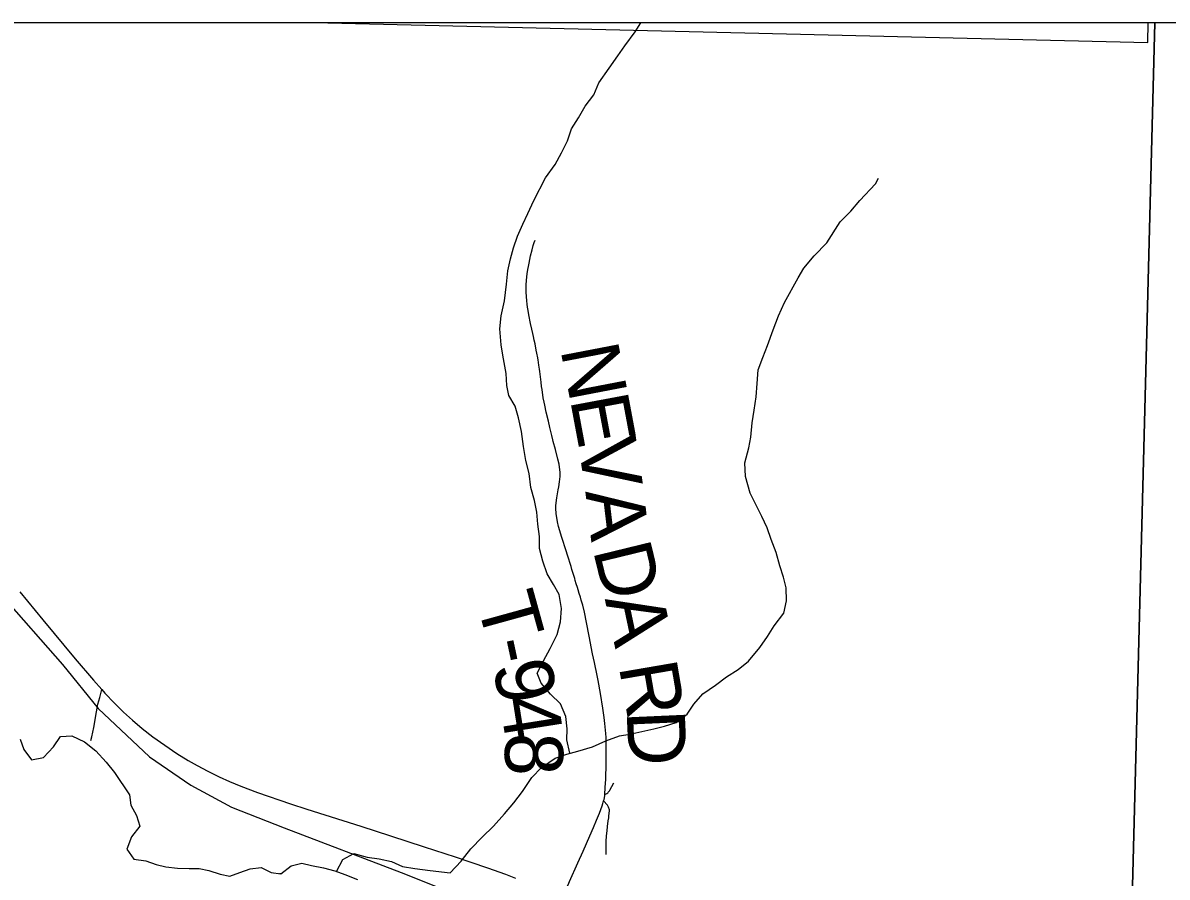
# Model space of a CAD drawing. Extents: x 0 to 191, y 0 to 55.
# Drawn here: x 149.022 to 149.582, y 25 to 25.418 of the extents above; entities that cross this region are included whole.
import ezdxf

# ---------------------------------------------------------------- set-up
doc = ezdxf.new("R2010")
doc.units = 0
for name, color, linetype in [('GM_X_Corporation', 7, 'Continuous'), ('GM_X_Minor_River', 7, 'Continuous'), ('GM_X_Rail_Line', 7, 'Continuous'), ('GM_X_State_Route', 7, 'Continuous'), ('GM_X_Township_Road', 7, 'Continuous'), ('GM_X_Township_Road_Text', 7, 'Continuous')]:
    doc.layers.add(name, color=color, linetype=linetype)

msp = doc.modelspace()

# ---------------------------------------------------------------- linework, layer by layer
at = {"layer": 'GM_X_Corporation'}
for points in [[(146.55017, 24.94381), (147.26754, 24.93877), (147.27778, 24.93895), (147.33325, 24.9381), (147.71375, 24.93167), (147.72683, 24.93293), (148.03596, 24.92652), (148.05398, 24.9263), (148.28203, 24.9234), (148.74489, 24.91553), (149.14623, 24.90673), (149.30463, 24.90606), (149.33711, 24.90479), (149.37935, 24.90341), (149.41066, 24.90327), (149.52108, 24.90171), (149.5632, 24.9013), (149.56403, 24.95266), (149.56439, 24.97481), (149.56443, 24.97656), (149.5758, 25.41761), (143.27549, 25.41761)], [(146.55017, 24.94381), (147.26754, 24.93877), (147.27778, 24.93895), (147.33325, 24.9381), (147.71375, 24.93167), (147.72683, 24.93293), (148.03596, 24.92652), (148.05398, 24.9263), (148.28203, 24.9234), (148.74489, 24.91553), (149.14623, 24.90673), (149.30463, 24.90606), (149.33711, 24.90479), (149.37935, 24.90341), (149.41066, 24.90327), (149.52108, 24.90171), (149.5632, 24.9013), (149.56403, 24.95266), (149.56439, 24.97481), (149.56443, 24.97656), (149.5758, 25.41761), (145.79254, 25.41761)]]:
    msp.add_lwpolyline(points, dxfattribs=at)
for points in [[(149.57243, 25.41761), (149.17132, 25.41761), (149.57228, 25.40807)], [(150.07549, 22.0195), (150.07549, 25.41761), (149.5758, 25.41761), (149.56443, 24.97656), (149.56439, 24.97481), (149.56403, 24.95266), (149.5632, 24.9013), (149.56492, 24.82957), (149.56382, 24.82501), (149.56277, 24.77497), (149.55762, 24.60839), (149.55619, 24.51706), (149.55552, 24.46365), (149.54392, 24.0583), (149.54051, 23.67987), (149.53701, 23.54415), (149.53125, 23.09862), (149.52575, 22.26208), (149.5224, 22.02486), (149.6695, 22.02341), (149.9211, 22.0226)], [(150.07549, 24.96967), (150.07549, 25.41761), (149.5758, 25.41761), (149.56443, 24.97656), (149.5815, 24.97623), (149.63635, 24.97567), (149.81101, 24.97388), (149.8571, 24.97337)]]:
    msp.add_lwpolyline(points, close=True, dxfattribs=at)
at = {"layer": 'GM_X_Minor_River'}
for points in [[(149.28974, 25.06039), (149.28833, 25.06702), (149.28845, 25.07232), (149.28779, 25.07837), (149.28524, 25.08458), (149.28025, 25.08924), (149.27564, 25.09466), (149.27367, 25.09955), (149.2768, 25.10567), (149.28012, 25.11159), (149.28361, 25.11846), (149.28522, 25.12474), (149.28569, 25.13119), (149.28446, 25.13799), (149.28174, 25.14287), (149.27864, 25.14812), (149.27647, 25.15434), (149.27486, 25.16057), (149.27497, 25.16644), (149.27412, 25.17249), (149.27366, 25.17835), (149.27244, 25.18401), (149.27064, 25.19042), (149.26979, 25.19723), (149.26818, 25.20365), (149.26714, 25.21045), (149.26608, 25.21782), (149.26466, 25.22442), (149.26307, 25.23008), (149.25996, 25.23533), (149.25895, 25.24024), (149.25867, 25.24611), (149.25703, 25.25517), (149.2562, 25.26008), (149.25552, 25.26803), (149.25618, 25.27429), (149.25778, 25.2817), (149.25879, 25.28986), (149.25946, 25.29631), (149.26069, 25.3022), (149.26213, 25.30753), (149.26413, 25.31324), (149.26669, 25.31915), (149.26926, 25.32431), (149.27219, 25.3308), (149.2779, 25.34187), (149.28253, 25.34838), (149.28566, 25.35412), (149.28861, 25.35985), (149.2906, 25.36575), (149.29393, 25.3711), (149.29725, 25.37684), (149.30152, 25.3824), (149.30389, 25.38831), (149.3089, 25.39539), (149.31316, 25.40152), (149.31668, 25.40631), (149.32169, 25.41321), (149.32444, 25.41761)], [(149.17569, 25.00256), (149.17873, 25.00844), (149.18417, 25.01136), (149.19063, 25.00957), (149.1965, 25.00872), (149.20257, 25.00749), (149.2079, 25.00511), (149.21397, 25.00407), (149.22136, 25.00305), (149.23122, 25.00188), (149.23662, 25.00765), (149.24126, 25.0136), (149.24685, 25.01937), (149.25245, 25.02477), (149.25785, 25.03073), (149.26231, 25.0361), (149.26657, 25.04166), (149.2712, 25.04856), (149.27586, 25.05337), (149.2826, 25.05802), (149.28825, 25.06001), (149.29371, 25.06142), (149.30087, 25.06362), (149.30726, 25.06656), (149.31403, 25.06894), (149.31913, 25.06978), (149.32497, 25.07101), (149.33082, 25.07243), (149.33609, 25.07365), (149.34174, 25.07544), (149.34717, 25.07951), (149.35031, 25.08448), (149.35478, 25.08948), (149.36096, 25.09375), (149.36638, 25.09781), (149.37201, 25.10131), (149.37705, 25.10537), (149.38263, 25.11209), (149.38634, 25.11745), (149.38966, 25.12281), (149.3943, 25.12894), (149.39573, 25.13503), (149.39545, 25.14127), (149.39423, 25.14656), (149.39245, 25.15202), (149.39065, 25.15862), (149.3881, 25.16502), (149.38613, 25.17067), (149.38359, 25.17613), (149.38066, 25.18214), (149.37794, 25.18759), (149.37555, 25.1957), (149.37526, 25.20251), (149.37723, 25.20974), (149.37829, 25.21506), (149.37895, 25.22208), (149.3798, 25.22815), (149.38084, 25.2348), (149.38132, 25.24124), (149.38179, 25.24788), (149.38416, 25.25398), (149.38634, 25.25989), (149.38907, 25.26751), (149.3918, 25.27437), (149.39474, 25.28085), (149.40137, 25.29289), (149.40414, 25.29767), (149.40916, 25.30362), (149.41531, 25.30997), (149.42197, 25.3203), (149.42719, 25.3255), (149.43146, 25.33068), (149.4391, 25.33895), (149.44057, 25.34162)], [(149.02096, 25.06737), (149.02272, 25.06226), (149.02655, 25.05719), (149.03241, 25.0584), (149.03728, 25.06358), (149.04063, 25.06856), (149.0463, 25.069), (149.05239, 25.06604), (149.05792, 25.06156), (149.06308, 25.05612), (149.06711, 25.05105), (149.07441, 25.04013), (149.07503, 25.03502), (149.07792, 25.02993), (149.07948, 25.02483), (149.07537, 25.01946), (149.07316, 25.01356), (149.07662, 25.00867), (149.08249, 25.00779), (149.08743, 25.00595), (149.09217, 25.00487), (149.09785, 25.00418), (149.10353, 25.00406), (149.10845, 25.00412), (149.11319, 25.00304), (149.1187, 25.00121), (149.12344, 25.00032), (149.12834, 25.00209), (149.13343, 25.00386), (149.13872, 25.00449), (149.14366, 25.00209), (149.1484, 25.00139), (149.14783, 25.00138)], [(149.1484, 25.00139), (149.15342, 25.00538), (149.1587, 25.0066), (149.16345, 25.00554), (149.16933, 25.00431), (149.17483, 25.00288), (149.17978, 25.00106), (149.18587, 24.9987)]]:
    msp.add_lwpolyline(points, dxfattribs=at)
at = {"layer": 'GM_X_Rail_Line'}
msp.add_lwpolyline([(149.01185, 25.13777), (149.04173, 25.10389), (149.05906, 25.0823), (149.08416, 25.0587), (149.10448, 25.04487), (149.12434, 25.03397), (149.15005, 25.024), (149.2073, 25.00204), (149.26007, 24.98104), (149.29155, 24.96311), (149.31859, 24.94275), (149.34532, 24.91717), (149.3578, 24.90538)], dxfattribs=at)
at = {"layer": 'GM_X_State_Route'}
msp.add_lwpolyline([(149.02075, 25.13931), (149.03201, 25.12564), (149.04789, 25.10652), (149.05676, 25.09612), (149.06087, 25.09153), (149.06237, 25.08986), (149.06709, 25.0849), (149.07153, 25.08054), (149.0759, 25.07655), (149.08066, 25.07253), (149.08583, 25.06852), (149.09164, 25.06434), (149.09758, 25.06034), (149.10311, 25.05686), (149.10743, 25.05437), (149.11266, 25.05161), (149.11825, 25.04884), (149.12335, 25.04653), (149.12883, 25.0443), (149.137, 25.04127), (149.15316, 25.0357), (149.16112, 25.03302), (149.18749, 25.02473), (149.20196, 25.02001), (149.21854, 25.01473), (149.23358, 25.00977), (149.24947, 25.00443), (149.25823, 25.00129), (149.26319, 24.99935)], dxfattribs=at)
at = {"layer": 'GM_X_Township_Road'}
for points in [[(149.30681, 25.04024), (149.30708, 25.04367), (149.30725, 25.04771), (149.30744, 25.05547), (149.30753, 25.06076), (149.30748, 25.06602), (149.30741, 25.06819), (149.30729, 25.07005), (149.30685, 25.07496), (149.3065, 25.07796), (149.30585, 25.08253), (149.30475, 25.08958), (149.30358, 25.09599), (149.3031, 25.09843), (149.30175, 25.10481), (149.30087, 25.10907), (149.29925, 25.11762), (149.29791, 25.12432), (149.29684, 25.12949), (149.29603, 25.13278), (149.29527, 25.13535), (149.2949, 25.13682), (149.29436, 25.13856), (149.29386, 25.14033), (149.29349, 25.14149), (149.2929, 25.14321), (149.29234, 25.14496), (149.2921, 25.14584), (149.29168, 25.14732), (149.29121, 25.14878), (149.29076, 25.15025), (149.29032, 25.15173), (149.28859, 25.15735), (149.28789, 25.1594), (149.28583, 25.1659), (149.28423, 25.17124), (149.28364, 25.17364), (149.28304, 25.17761), (149.28284, 25.18007), (149.28284, 25.18162), (149.2833, 25.18531), (149.28402, 25.18927), (149.28434, 25.19078), (149.28474, 25.19322), (149.28496, 25.19568), (149.28497, 25.19785), (149.2847, 25.20031), (149.28444, 25.20181), (149.28392, 25.20419), (149.28267, 25.20897), (149.28164, 25.21286), (149.28145, 25.21377), (149.28092, 25.21586), (149.27997, 25.21976), (149.27929, 25.22277), (149.2782, 25.22729), (149.27746, 25.23062), (149.27715, 25.23213), (149.27674, 25.23425), (149.27613, 25.23824), (149.27592, 25.23977), (149.27565, 25.24192), (149.27551, 25.24314), (149.27501, 25.24711), (149.27486, 25.24833), (149.27459, 25.25014), (149.27418, 25.25283), (149.27388, 25.25461), (149.27378, 25.2552), (149.27361, 25.2561), (149.27333, 25.2576), (149.27272, 25.26062), (149.27233, 25.26243), (149.27194, 25.26424), (149.27159, 25.26575), (149.27108, 25.26785), (149.27046, 25.27057), (149.26965, 25.27484), (149.2693, 25.27698), (149.26908, 25.27851), (149.26887, 25.28005), (149.26867, 25.28159), (149.26835, 25.28592), (149.26838, 25.28965), (149.26869, 25.29335), (149.26889, 25.29489), (149.26925, 25.29702), (149.26949, 25.29853), (149.26978, 25.30002), (149.27054, 25.30366), (149.2713, 25.30665), (149.27186, 25.30874), (149.27232, 25.31022), (149.27272, 25.31138)], [(149.05555, 25.06663), (149.056, 25.06845), (149.05697, 25.07302), (149.05822, 25.08069), (149.05895, 25.08436), (149.05984, 25.08767), (149.06087, 25.09153)], [(149.30681, 25.04024), (149.30724, 25.04041), (149.30774, 25.04067), (149.30826, 25.04109), (149.30852, 25.04133), (149.3088, 25.04164), (149.30908, 25.04201), (149.30935, 25.0424), (149.31118, 25.04597)], [(149.285, 24.98868), (149.28688, 24.99216), (149.28745, 24.99323), (149.28883, 24.99601), (149.28962, 24.99769), (149.2937, 25.00677), (149.29619, 25.01246), (149.29948, 25.0201), (149.30132, 25.02405), (149.30284, 25.02767), (149.3042, 25.03108), (149.30549, 25.03471), (149.30589, 25.03582), (149.30625, 25.03712)], [(149.30625, 25.03712), (149.30644, 25.03783), (149.30676, 25.03965), (149.30681, 25.04024)], [(149.30756, 25.01082), (149.30752, 25.01127), (149.30748, 25.01206), (149.30743, 25.01515), (149.30743, 25.01728), (149.30764, 25.02002), (149.30792, 25.02248), (149.3082, 25.02464), (149.30854, 25.02736), (149.30876, 25.02881), (149.30881, 25.02941), (149.30901, 25.03121), (149.30908, 25.03217), (149.30907, 25.03278), (149.30899, 25.03321), (149.30886, 25.0336), (149.30866, 25.03404), (149.30846, 25.03441), (149.30828, 25.03469), (149.30806, 25.03501), (149.30625, 25.03712)]]:
    msp.add_lwpolyline(points, dxfattribs=at)

# ---------------------------------------------------------------- texts
at = {"layer": 'GM_X_Township_Road_Text'}
for s, rotation, p in [('N', 280.8842, (149.28504, 25.25809)), ('E', 280.5854, (149.28976, 25.23358)), ('V', 278.5119, (149.29361, 25.21296)), ('A', 276.7916, (149.29728, 25.18846)), ('D', 283.7084, (149.3009, 25.15995)), ('T', 285.4562, (149.24391, 25.13478)), ('A', 281.9551, (149.30678, 25.13589)), ('-', 282.0631, (149.24946, 25.11473)), ('9', 281.2395, (149.25188, 25.10343)), ('R', 279.7421, (149.31361, 25.10314)), ('4', 279.0037, (149.25524, 25.08655)), ('D', 272.5654, (149.31746, 25.08107)), ('8', 270.6609, (149.25789, 25.07036))]:
    msp.add_text(s, height=0.02841, rotation=rotation, dxfattribs=at).set_placement(p)

doc.saveas('drawing.dxf')
